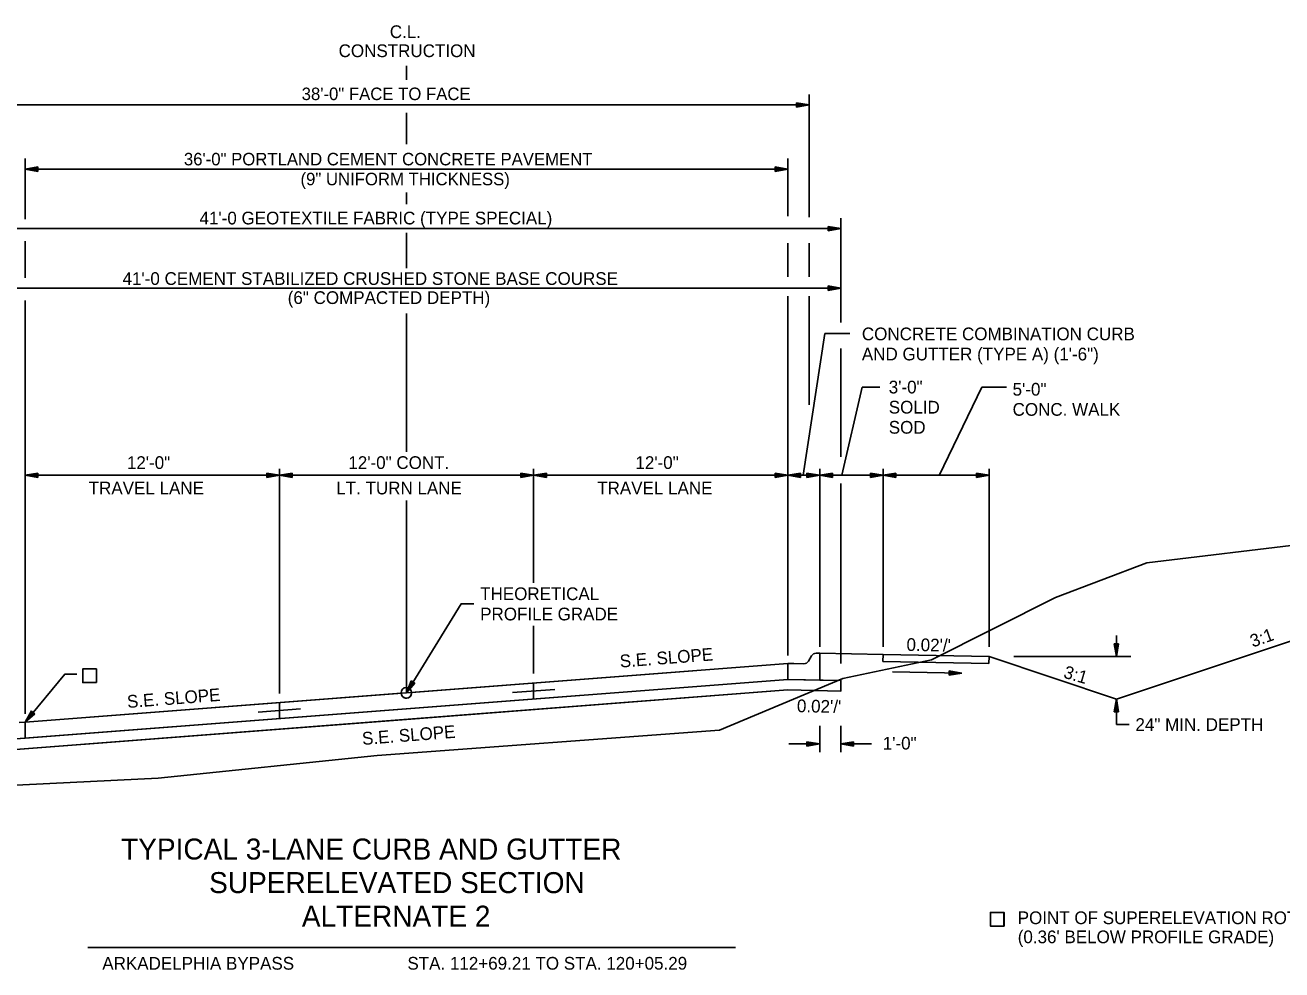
# Model space of a CAD drawing. Extents: x 1001270 to 1003428, y 1840152 to 1842912.
# Drawn here: x 1003323.2 to 1003382.5, y 1842715.8 to 1842760.4 of the extents above; entities that cross this region are included whole.
import ezdxf

# ---------------------------------------------------------------- set-up
doc = ezdxf.new("R2010")
doc.units = 0
for name, color, linetype in [('19', 7, 'Continuous'), ('20', 7, 'Continuous'), ('8', 7, 'Continuous')]:
    doc.layers.add(name, color=color, linetype=linetype)

# ---------------------------------------------------------------- blocks, each defined once
blk = doc.blocks.new('TM')
at = {"layer": '8'}
for p, q in [((-120.309, 21.181), (-119.787, -20.829)), ((0, 0), (-120.309, 21.181)), ((-31.382, 2.945), (-120.176, 10.512)), ((-119.787, -20.829), (0, 0)), ((-119.911, -10.826), (-31.307, -3.057))]:
    blk.add_line(p, q, dxfattribs=at)

msp = doc.modelspace()

# ---------------------------------------------------------------- linework, layer by layer
at = {"layer": '19'}
for p, q in [((1003341.158, 1842757.85), (1003341.158, 1842758.502)), ((1003360.158, 1842751.369), (1003360.158, 1842757.16)), ((1003322.158, 1842756.66), (1003360.158, 1842756.66)), ((1003359.558, 1842756.555), (1003359.558, 1842756.765)), ((1003359.558, 1842756.765), (1003360.158, 1842756.66)), ((1003359.558, 1842756.71), (1003359.998, 1842756.675)), ((1003360.158, 1842756.66), (1003359.558, 1842756.555)), ((1003359.998, 1842756.645), (1003359.558, 1842756.605)), ((1003341.158, 1842754.808), (1003341.158, 1842756.291)), ((1003323.158, 1842751.27), (1003323.158, 1842754.133)), ((1003359.158, 1842751.418), (1003359.158, 1842754.133)), ((1003323.758, 1842753.738), (1003323.158, 1842753.633)), ((1003323.158, 1842753.633), (1003323.758, 1842753.528)), ((1003323.158, 1842753.633), (1003359.158, 1842753.633)), ((1003323.758, 1842753.683), (1003323.318, 1842753.648)), ((1003323.318, 1842753.618), (1003323.758, 1842753.578)), ((1003323.758, 1842753.528), (1003323.758, 1842753.738)), ((1003358.558, 1842753.528), (1003358.558, 1842753.738)), ((1003358.558, 1842753.738), (1003359.158, 1842753.633)), ((1003358.558, 1842753.683), (1003358.998, 1842753.648)), ((1003359.158, 1842753.633), (1003358.558, 1842753.528)), ((1003358.998, 1842753.618), (1003358.558, 1842753.578)), ((1003341.158, 1842751.973), (1003341.158, 1842752.532)), ((1003361.658, 1842746.401), (1003361.658, 1842751.326)), ((1003361.658, 1842750.826), (1003320.658, 1842750.826)), ((1003341.158, 1842748.964), (1003341.158, 1842750.624)), ((1003361.058, 1842750.721), (1003361.058, 1842750.931)), ((1003361.058, 1842750.931), (1003361.658, 1842750.826)), ((1003361.058, 1842750.876), (1003361.498, 1842750.841)), ((1003361.658, 1842750.826), (1003361.058, 1842750.721)), ((1003361.498, 1842750.811), (1003361.058, 1842750.771)), ((1003323.158, 1842748.508), (1003323.158, 1842750.234)), ((1003359.158, 1842748.553), (1003359.158, 1842750.135)), ((1003360.158, 1842748.553), (1003360.158, 1842750.135)), ((1003361.658, 1842748.019), (1003320.658, 1842748.019)), ((1003359.158, 1842730.684), (1003359.158, 1842747.64)), ((1003360.158, 1842742.503), (1003360.158, 1842747.64)), ((1003361.058, 1842747.913), (1003361.058, 1842748.123)), ((1003361.058, 1842748.123), (1003361.658, 1842748.019)), ((1003361.058, 1842748.068), (1003361.498, 1842748.033)), ((1003361.658, 1842748.019), (1003361.058, 1842747.913)), ((1003361.498, 1842748.003), (1003361.058, 1842747.963)), ((1003323.158, 1842727.924), (1003323.158, 1842747.437)), ((1003341.158, 1842740.292), (1003341.158, 1842746.826)), ((1003360.899, 1842745.875), (1003359.884, 1842739.184)), ((1003362.078, 1842745.875), (1003360.899, 1842745.875)), ((1003361.658, 1842740.062), (1003361.658, 1842745.162)), ((1003362.663, 1842743.341), (1003361.706, 1842739.184)), ((1003363.501, 1842743.341), (1003362.663, 1842743.341)), ((1003368.312, 1842743.341), (1003366.298, 1842739.17)), ((1003369.469, 1842743.341), (1003368.312, 1842743.341)), ((1003323.758, 1842739.288), (1003323.158, 1842739.184)), ((1003323.758, 1842739.078), (1003323.758, 1842739.288)), ((1003334.558, 1842739.289), (1003334.558, 1842739.079)), ((1003335.158, 1842739.184), (1003334.558, 1842739.289)), ((1003335.158, 1842728.891), (1003335.158, 1842739.484)), ((1003335.758, 1842739.288), (1003335.158, 1842739.184)), ((1003335.758, 1842739.078), (1003335.758, 1842739.288)), ((1003346.558, 1842739.289), (1003346.558, 1842739.079)), ((1003347.158, 1842739.184), (1003346.558, 1842739.289)), ((1003347.158, 1842734.109), (1003347.158, 1842739.484)), ((1003347.758, 1842739.288), (1003347.158, 1842739.184)), ((1003347.758, 1842739.078), (1003347.758, 1842739.288)), ((1003358.558, 1842739.078), (1003358.558, 1842739.288)), ((1003358.558, 1842739.288), (1003359.158, 1842739.184)), ((1003359.158, 1842739.184), (1003359.758, 1842739.289)), ((1003359.758, 1842739.289), (1003359.758, 1842739.079)), ((1003360.058, 1842739.078), (1003360.058, 1842739.288)), ((1003360.058, 1842739.288), (1003360.658, 1842739.184)), ((1003360.658, 1842731.085), (1003360.658, 1842739.484)), ((1003360.658, 1842739.184), (1003361.258, 1842739.289)), ((1003361.258, 1842739.289), (1003361.258, 1842739.079)), ((1003363.058, 1842739.078), (1003363.058, 1842739.288)), ((1003363.058, 1842739.288), (1003363.658, 1842739.184)), ((1003363.658, 1842731.085), (1003363.658, 1842739.484)), ((1003363.658, 1842739.184), (1003364.258, 1842739.289)), ((1003364.258, 1842739.289), (1003364.258, 1842739.079)), ((1003368.058, 1842739.078), (1003368.058, 1842739.288)), ((1003368.058, 1842739.288), (1003368.658, 1842739.184)), ((1003368.658, 1842731.085), (1003368.658, 1842739.484)), ((1003323.158, 1842739.184), (1003323.758, 1842739.078)), ((1003323.158, 1842739.184), (1003335.158, 1842739.184)), ((1003323.758, 1842739.233), (1003323.318, 1842739.199)), ((1003323.318, 1842739.169), (1003323.758, 1842739.128)), ((1003334.998, 1842739.199), (1003334.558, 1842739.234)), ((1003334.558, 1842739.079), (1003335.158, 1842739.184)), ((1003334.558, 1842739.129), (1003334.998, 1842739.169)), ((1003335.158, 1842739.184), (1003335.758, 1842739.078)), ((1003335.158, 1842739.184), (1003347.158, 1842739.184)), ((1003335.758, 1842739.233), (1003335.318, 1842739.199)), ((1003335.318, 1842739.169), (1003335.758, 1842739.128)), ((1003346.998, 1842739.199), (1003346.558, 1842739.234)), ((1003346.558, 1842739.079), (1003347.158, 1842739.184)), ((1003346.558, 1842739.129), (1003346.998, 1842739.169)), ((1003347.158, 1842739.184), (1003347.758, 1842739.078)), ((1003347.158, 1842739.184), (1003359.158, 1842739.184)), ((1003347.758, 1842739.233), (1003347.318, 1842739.199)), ((1003347.318, 1842739.169), (1003347.758, 1842739.128)), ((1003358.558, 1842739.233), (1003358.998, 1842739.199)), ((1003359.158, 1842739.184), (1003358.558, 1842739.078)), ((1003358.998, 1842739.169), (1003358.558, 1842739.128)), ((1003368.658, 1842739.184), (1003359.158, 1842739.184)), ((1003359.758, 1842739.079), (1003359.158, 1842739.184)), ((1003359.318, 1842739.199), (1003359.758, 1842739.234)), ((1003359.758, 1842739.129), (1003359.318, 1842739.169)), ((1003360.058, 1842739.233), (1003360.498, 1842739.199)), ((1003360.658, 1842739.184), (1003360.058, 1842739.078)), ((1003360.498, 1842739.169), (1003360.058, 1842739.128)), ((1003361.258, 1842739.079), (1003360.658, 1842739.184)), ((1003360.818, 1842739.199), (1003361.258, 1842739.234)), ((1003361.258, 1842739.129), (1003360.818, 1842739.169)), ((1003361.658, 1842730.298), (1003361.658, 1842738.791)), ((1003363.058, 1842739.233), (1003363.498, 1842739.199)), ((1003363.658, 1842739.184), (1003363.058, 1842739.078)), ((1003363.498, 1842739.169), (1003363.058, 1842739.128)), ((1003364.258, 1842739.079), (1003363.658, 1842739.184)), ((1003363.818, 1842739.199), (1003364.258, 1842739.234)), ((1003364.258, 1842739.129), (1003363.818, 1842739.169)), ((1003368.058, 1842739.233), (1003368.498, 1842739.199)), ((1003368.658, 1842739.184), (1003368.058, 1842739.078)), ((1003368.498, 1842739.169), (1003368.058, 1842739.128)), ((1003341.151, 1842728.917), (1003341.151, 1842737.992)), ((1003374.66, 1842728.628), (1003396.746, 1842735.99)), ((1003347.158, 1842729.825), (1003347.158, 1842732.084)), ((1003374.66, 1842730.628), (1003374.66, 1842731.632)), ((1003374.765, 1842731.228), (1003374.555, 1842731.228)), ((1003374.555, 1842731.228), (1003374.66, 1842730.628)), ((1003374.605, 1842731.228), (1003374.645, 1842730.788)), ((1003374.66, 1842730.628), (1003374.765, 1842731.228)), ((1003374.675, 1842730.788), (1003374.71, 1842731.228)), ((1003360.129, 1842730.413), (1003360.275, 1842730.664)), ((1003360.492, 1842730.788), (1003360.658, 1842730.788)), ((1003360.658, 1842730.788), (1003360.658, 1842730.455)), ((1003363.659, 1842730.729), (1003360.658, 1842730.788)), ((1003360.658, 1842730.455), (1003360.658, 1842730.273)), ((1003363.646, 1842730.396), (1003363.659, 1842730.729)), ((1003368.645, 1842730.296), (1003363.646, 1842730.396)), ((1003363.659, 1842730.729), (1003368.658, 1842730.628)), ((1003363.659, 1842730.729), (1003363.659, 1842730.729)), ((1003368.658, 1842730.628), (1003368.645, 1842730.296)), ((1003374.66, 1842728.628), (1003368.658, 1842730.628)), ((1003375.345, 1842730.628), (1003369.828, 1842730.628)), ((1003359.158, 1842730.303), (1003341.401, 1842728.936)), ((1003359.158, 1842730.303), (1003359.442, 1842730.298)), ((1003359.442, 1842730.298), (1003359.442, 1842730.297)), ((1003359.442, 1842730.297), (1003359.443, 1842730.298)), ((1003359.443, 1842730.298), (1003359.908, 1842730.288)), ((1003360.658, 1842730.273), (1003360.658, 1842729.523)), ((1003341.151, 1842728.917), (1003341.375, 1842729.483)), ((1003341.553, 1842729.374), (1003341.151, 1842728.917)), ((1003341.158, 1842728.167), (1003359.158, 1842729.553)), ((1003341.225, 1842729.057), (1003341.418, 1842729.451)), ((1003341.512, 1842729.395), (1003341.248, 1842729.046)), ((1003341.375, 1842729.483), (1003341.553, 1842729.374)), ((1003347.158, 1842728.629), (1003347.158, 1842729.379)), ((1003360.658, 1842729.523), (1003359.158, 1842729.553)), ((1003360.658, 1842729.523), (1003361.658, 1842729.503)), ((1003361.658, 1842729.003), (1003361.658, 1842729.503)), ((1003340.902, 1842728.897), (1003323.158, 1842727.531)), ((1003346.161, 1842728.927), (1003348.155, 1842729.081)), ((1003359.158, 1842729.053), (1003361.658, 1842729.003)), ((1003374.66, 1842728.629), (1003374.555, 1842728.029)), ((1003374.765, 1842728.029), (1003374.66, 1842728.629)), ((1003374.66, 1842727.423), (1003374.66, 1842728.629)), ((1003323.158, 1842726.781), (1003341.158, 1842728.167)), ((1003323.158, 1842727.531), (1003323.456, 1842728.062)), ((1003323.25, 1842727.661), (1003323.495, 1842728.024)), ((1003323.456, 1842728.062), (1003323.618, 1842727.93)), ((1003334.161, 1842728.003), (1003336.155, 1842728.157)), ((1003335.158, 1842727.705), (1003335.158, 1842728.455)), ((1003374.555, 1842728.029), (1003374.765, 1842728.029)), ((1003374.645, 1842728.469), (1003374.61, 1842728.029)), ((1003374.715, 1842728.029), (1003374.675, 1842728.469)), ((1003323.158, 1842727.531), (1003322.874, 1842727.525)), ((1003323.618, 1842727.93), (1003323.158, 1842727.531)), ((1003323.58, 1842727.956), (1003323.272, 1842727.646)), ((1003375.26, 1842727.423), (1003374.66, 1842727.423)), ((1003360.658, 1842726.126), (1003360.658, 1842727.365)), ((1003361.658, 1842726.126), (1003361.658, 1842727.365)), ((1003321.658, 1842726.666), (1003323.158, 1842726.781)), ((1003359.209, 1842726.505), (1003360.658, 1842726.505)), ((1003359.209, 1842726.505), (1003360.658, 1842726.505)), ((1003360.058, 1842726.61), (1003360.058, 1842726.4)), ((1003360.658, 1842726.505), (1003360.058, 1842726.61)), ((1003360.058, 1842726.61), (1003360.058, 1842726.4)), ((1003360.658, 1842726.505), (1003360.058, 1842726.61)), ((1003360.498, 1842726.52), (1003360.058, 1842726.555)), ((1003360.498, 1842726.52), (1003360.058, 1842726.555)), ((1003360.058, 1842726.4), (1003360.658, 1842726.505)), ((1003360.058, 1842726.4), (1003360.658, 1842726.505)), ((1003360.058, 1842726.45), (1003360.498, 1842726.49)), ((1003360.058, 1842726.45), (1003360.498, 1842726.49)), ((1003361.658, 1842726.505), (1003362.258, 1842726.61)), ((1003361.658, 1842726.505), (1003362.258, 1842726.61)), ((1003362.258, 1842726.4), (1003361.658, 1842726.505)), ((1003361.658, 1842726.505), (1003363.107, 1842726.505)), ((1003362.258, 1842726.4), (1003361.658, 1842726.505)), ((1003361.658, 1842726.505), (1003363.107, 1842726.505)), ((1003361.818, 1842726.52), (1003362.258, 1842726.555)), ((1003361.818, 1842726.52), (1003362.258, 1842726.555)), ((1003362.258, 1842726.45), (1003361.818, 1842726.49)), ((1003362.258, 1842726.45), (1003361.818, 1842726.49)), ((1003362.258, 1842726.61), (1003362.258, 1842726.4)), ((1003362.258, 1842726.61), (1003362.258, 1842726.4)), ((1003326.124, 1842716.895), (1003356.688, 1842716.895))]:
    msp.add_line(p, q, dxfattribs=at)
for points in [[(1003303.53, 1842724.802), (1003314.536, 1842724.417), (1003319.13, 1842724.502), (1003322.097, 1842724.527), (1003329.443, 1842724.891), (1003339.767, 1842725.958), (1003355.933, 1842727.158), (1003361.755, 1842729.599), (1003365.939, 1842730.476), (1003371.785, 1842733.411), (1003376.097, 1842735.06), (1003383.698, 1842735.962)], [(1003344.334, 1842733.116), (1003343.734, 1842733.115), (1003341.151, 1842728.917)], [(1003323.158, 1842727.531), (1003341.158, 1842728.917), (1003359.158, 1842730.303)], [(1003325.601, 1842729.795), (1003325.031, 1842729.795), (1003323.158, 1842727.531)], [(1003326.523, 1842729.406), (1003325.881, 1842729.406), (1003325.881, 1842730.047), (1003326.523, 1842730.047), (1003326.523, 1842729.406)], [(1003325.885, 1842729.409), (1003325.885, 1842730.05), (1003326.526, 1842730.05), (1003326.526, 1842729.409), (1003325.885, 1842729.409)], [(1003359.158, 1842729.553), (1003359.158, 1842729.887), (1003359.158, 1842730.137), (1003359.158, 1842730.303)], [(1003359.158, 1842729.553), (1003359.158, 1842729.887), (1003359.158, 1842730.137), (1003359.158, 1842730.303)], [(1003323.158, 1842726.781), (1003341.158, 1842728.167), (1003359.158, 1842729.553)], [(1003320.658, 1842726.089), (1003341.158, 1842727.667), (1003359.158, 1842729.053)], [(1003323.158, 1842726.781), (1003323.158, 1842727.115), (1003323.158, 1842727.365), (1003323.158, 1842727.531)], [(1003323.158, 1842727.531), (1003323.158, 1842727.365), (1003323.158, 1842727.115), (1003323.158, 1842726.781)], [(1003369.353, 1842717.909), (1003368.712, 1842717.909), (1003368.712, 1842718.551), (1003369.353, 1842718.551), (1003369.353, 1842717.909)], [(1003368.716, 1842717.913), (1003368.716, 1842718.554), (1003369.357, 1842718.554), (1003369.357, 1842717.913), (1003368.716, 1842717.913)]]:
    msp.add_lwpolyline(points, dxfattribs=at)
msp.add_lwpolyline([(1003320.658, 1842726.589), (1003320.658, 1842726.089), (1003359.158, 1842729.053), (1003361.658, 1842729.003), (1003361.658, 1842729.503), (1003359.158, 1842729.553)], close=True, dxfattribs=at)
msp.add_circle((1003341.151, 1842728.917), 0.25, dxfattribs=at)
for centre, start, end in [((1003359.913, 1842730.538), 268.85424, 329.83652), ((1003360.492, 1842730.538), 90, 149.8381), ((1003341.151, 1842728.917), 184.40328, 4.40331)]:
    msp.add_arc(centre, 0.25, start, end, dxfattribs=at)
at = {"layer": '20'}
msp.add_line((1003364.096, 1842729.909), (1003367.367, 1842729.844), dxfattribs=at)

# ---------------------------------------------------------------- block references
at = {"layer": '19', "xscale": 0.0050063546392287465, "yscale": 0.005006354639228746, "rotation": -1.1310771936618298}
msp.add_blockref('TM', (1003367.367, 1842729.844), dxfattribs=at)

# ---------------------------------------------------------------- texts
at = {"layer": '19'}
for s, height, p in [('C.L.', 0.6, (1003340.37, 1842759.819)), ('CONSTRUCTION', 0.6, (1003337.954, 1842758.919)), ('38\'-0" FACE TO FACE', 0.59001, (1003336.21, 1842756.891)), ('36\'-0" PORTLAND CEMENT CONCRETE PAVEMENT', 0.59001, (1003330.652, 1842753.811)), ('(9" UNIFORM THICKNESS)', 0.59001, (1003336.155, 1842752.871)), ("41'-0 GEOTEXTILE FABRIC (TYPE SPECIAL)", 0.6, (1003331.389, 1842751.024)), ("41'-0 CEMENT STABILIZED CRUSHED STONE BASE COURSE", 0.6, (1003327.756, 1842748.169)), ('(6" COMPACTED DEPTH)', 0.6, (1003335.551, 1842747.269)), ('3\'-0"', 0.6, (1003363.918, 1842743.049)), ('SOLID ', 0.6, (1003363.918, 1842742.099)), ('SOD', 0.6, (1003363.918, 1842741.149)), ('12\'-0"', 0.6, (1003327.961, 1842739.484)), ('12\'-0" CONT.', 0.6, (1003338.413, 1842739.484)), ('12\'-0"', 0.6, (1003351.961, 1842739.484)), ('TRAVEL LANE', 0.6, (1003326.158, 1842738.284)), ('LT. TURN LANE', 0.6, (1003337.842, 1842738.284)), ('TRAVEL LANE', 0.6, (1003350.158, 1842738.284)), ('THEORETICAL', 0.6, (1003344.634, 1842733.294)), ('PROFILE GRADE', 0.6, (1003344.634, 1842732.338)), ('24" MIN. DEPTH', 0.6, (1003375.56, 1842727.123)), ('1\'-0"', 0.6, (1003363.635, 1842726.242))]:
    msp.add_text(s, height=height, dxfattribs=at).set_placement(p)
for s, height, rotation, p in [('CONCRETE COMBINATION CURB', 0.6, 360, (1003362.649, 1842745.557)), ('AND GUTTER (TYPE A) (1\'-6")', 0.6, 360, (1003362.649, 1842744.607)), ('5\'-0"', 0.6, 360, (1003369.763, 1842742.944)), ('CONC. WALK', 0.6, 360, (1003369.763, 1842741.994)), ('3:1', 0.6, 19.50574, (1003381.095, 1842731.052)), ('S.E. SLOPE', 0.6, 4.4033, (1003351.245, 1842730.11)), ("0.02'/'", 0.6, 358.85146, (1003364.751, 1842730.901)), ('3:1', 0.6, 343.76133, (1003372.127, 1842729.642)), ('S.E. SLOPE', 0.6, 4.4033, (1003327.991, 1842728.202)), ("0.02'/'", 0.6, 358.85806, (1003359.579, 1842728.007)), ('S.E. SLOPE', 0.6, 4.4033, (1003339.083, 1842726.46)), ('TYPICAL 3-LANE CURB AND GUTTER ', 0.98999, 359.99538, (1003327.686, 1842721.053)), ('SUPERELEVATED SECTION', 0.98999, 359.99538, (1003331.841, 1842719.469)), ('ALTERNATE 2', 0.98999, 359.99538, (1003336.218, 1842717.885)), ('POINT OF SUPERELEVATION ROTATION', 0.6, 359.99538, (1003370.005, 1842718.004)), ("(0.36' BELOW PROFILE GRADE)", 0.6, 359.99538, (1003370.005, 1842717.104)), ('ARKADELPHIA BYPASS ', 0.6, 0.00462, (1003326.8, 1842715.854)), ('STA. 112+69.21 TO STA. 120+05.29', 0.6, 0.00462, (1003341.2, 1842715.855))]:
    msp.add_text(s, height=height, rotation=rotation, dxfattribs=at).set_placement(p)

doc.saveas('drawing.dxf')
